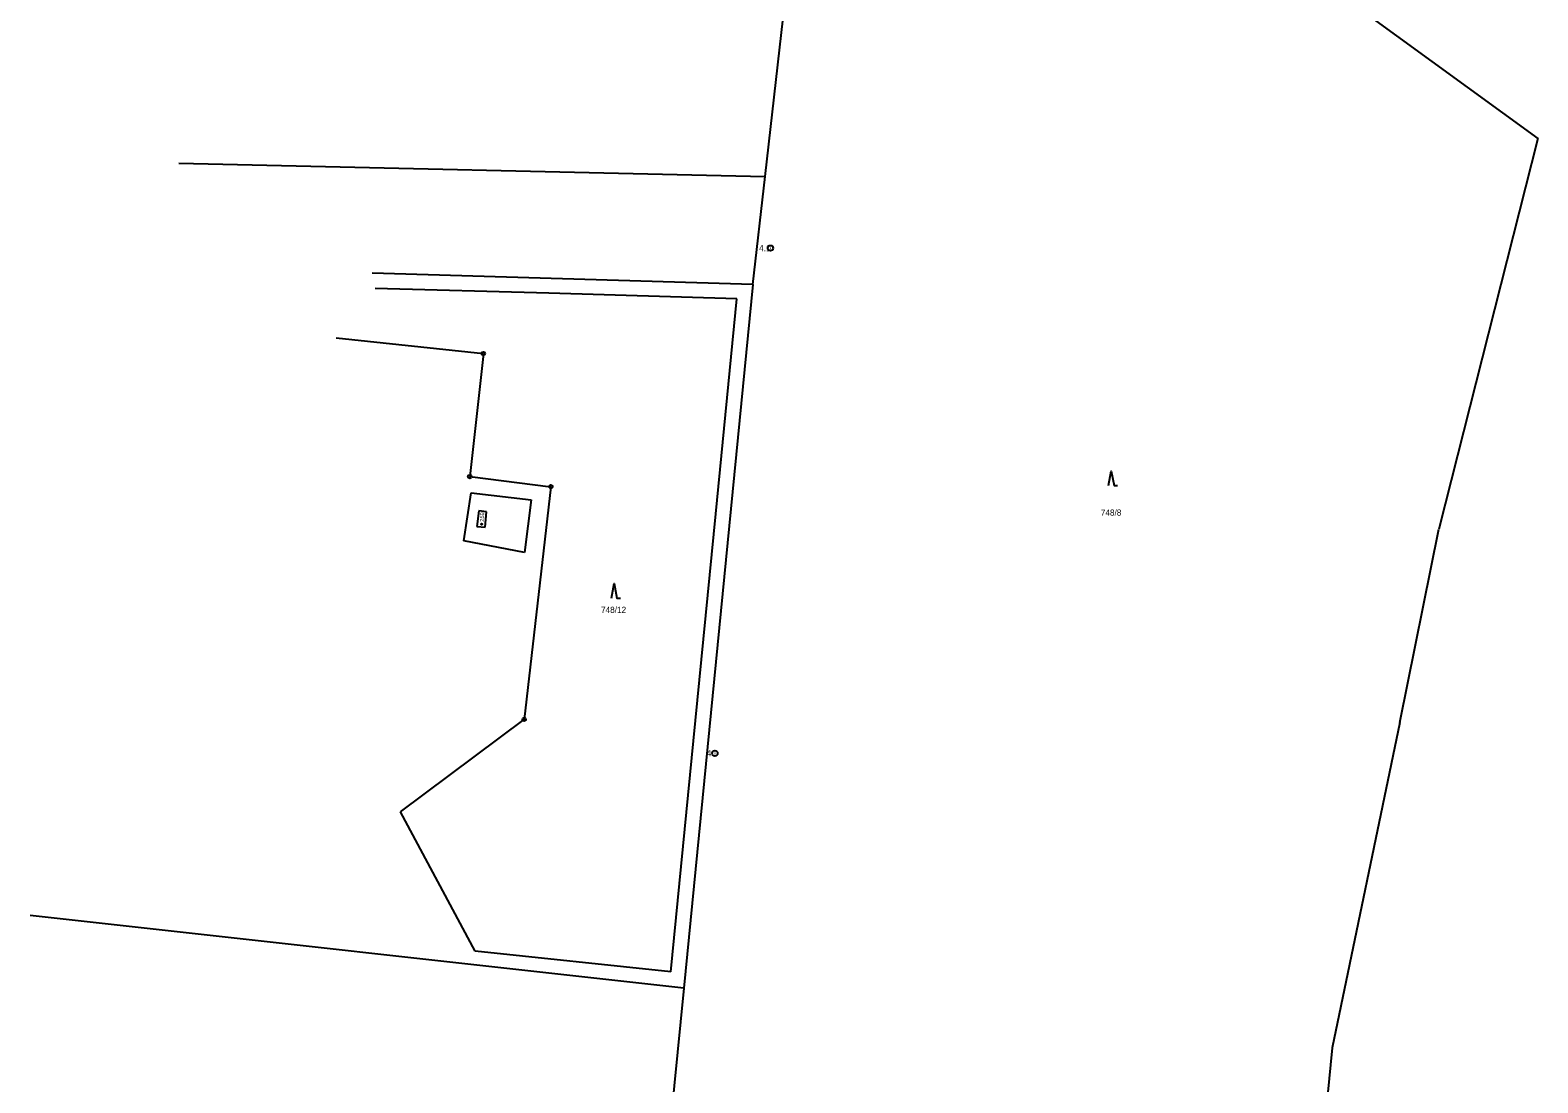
# Model space of a CAD drawing. Extents: x -749173 to -746119, y -1132678 to -1130338.
# Drawn here: x -749172.6 to -748755.2, y -1131498.5 to -1131207.1 of the extents above; entities that cross this region are included whole.
import ezdxf

# ---------------------------------------------------------------- set-up
doc = ezdxf.new("R2010")
doc.units = 0
for name, color, linetype in [('Vrstva 1', 7, 'Continuous'), ('Vrstva 17', 7, 'Continuous'), ('Vrstva 18', 7, 'Continuous'), ('Vrstva 19', 7, 'Continuous'), ('Vrstva 24', 7, 'Continuous'), ('Vrstva 25', 7, 'Continuous'), ('Vrstva 3', 7, 'Continuous'), ('Vrstva 37', 7, 'Continuous'), ('Vrstva 4', 7, 'Continuous'), ('Vrstva 6', 7, 'Continuous')]:
    doc.layers.add(name, color=color, linetype=linetype)

msp = doc.modelspace()

# ---------------------------------------------------------------- linework, layer by layer
at = {"layer": 'Vrstva 1'}
for p, q in [((-749029.04, -1131279.89), (-749077.14, -1131278.59)), ((-748976.99, -1131281.46), (-749029.04, -1131279.89)), ((-748982.77, -1131340.98), (-748976.99, -1131281.46)), ((-749087.88, -1131292.27), (-749047.14, -1131296.58)), ((-749047.14, -1131296.58), (-749050.91, -1131330.66)), ((-749050.91, -1131330.66), (-749028.43, -1131333.45)), ((-749028.43, -1131333.45), (-749035.85, -1131397.87)), ((-748988.95, -1131403.8), (-748982.77, -1131340.98)), ((-749070.08, -1131423.45), (-749035.85, -1131397.87)), ((-748995.26, -1131467.76), (-748988.95, -1131403.8)), ((-749049.41, -1131462.03), (-749070.08, -1131423.45)), ((-748995.26, -1131467.76), (-749049.41, -1131462.03))]:
    msp.add_line(p, q, dxfattribs=at)
for points in [[(-748972.5, -1131277.51), (-749077.9, -1131274.34)], [(-748972.5, -1131277.51), (-748991.61, -1131472.25)], [(-749052.58, -1131348.4), (-749050.53, -1131335.16)], [(-749050.53, -1131335.16), (-749033.9, -1131337.13)], [(-749033.9, -1131337.13), (-749035.71, -1131351.66)], [(-749035.71, -1131351.66), (-749052.58, -1131348.4)], [(-748991.61, -1131472.25), (-749172.64, -1131452.18)]]:
    msp.add_lwpolyline(points, dxfattribs=at)
at = {"layer": 'Vrstva 24'}
for p, q in [((-748967.69, -1131267.41), (-748967.59, -1131267.41)), ((-749047.19, -1131296.58), (-749047.09, -1131296.58)), ((-749050.96, -1131330.66), (-749050.86, -1131330.66)), ((-749028.48, -1131333.45), (-749028.38, -1131333.45)), ((-749035.9, -1131397.87), (-749035.8, -1131397.87)), ((-748983.09, -1131407.26), (-748982.99, -1131407.26))]:
    msp.add_line(p, q, dxfattribs=at)
for centre, radius in [((-748967.64, -1131267.41), 0.756), ((-749047.14, -1131296.58), 0.499), ((-749050.91, -1131330.66), 0.499), ((-749028.43, -1131333.45), 0.499), ((-749035.85, -1131397.87), 0.499), ((-748983.04, -1131407.26), 0.756)]:
    msp.add_circle(centre, radius, dxfattribs=at)
at = {"layer": 'Vrstva 25'}
for points in [[(-748874.01, -1131333.13), (-748873.26, -1131329.13), (-748872.51, -1131333.13), (-748871.51, -1131333.13)], [(-749011.66, -1131364.27), (-749010.91, -1131360.27), (-749010.16, -1131364.27), (-749009.16, -1131364.27)]]:
    msp.add_lwpolyline(points, dxfattribs=at)
msp.add_circle((-749047.63, -1131343.84), 0.175, dxfattribs=at)
at = {"layer": 'Vrstva 3'}
for points in [[(-749048.39, -1131340.17), (-749048.95, -1131344.46)], [(-749046.31, -1131340.38), (-749048.39, -1131340.17)], [(-749046.68, -1131344.63), (-749046.31, -1131340.38)], [(-749048.95, -1131344.46), (-749046.68, -1131344.63)]]:
    msp.add_lwpolyline(points, dxfattribs=at)
at = {"layer": 'Vrstva 37'}
msp.add_circle((-749047.63, -1131343.84), 0.175, dxfattribs=at)
at = {"layer": 'Vrstva 4'}
for points in [[(-749048.39, -1131340.17), (-749048.95, -1131344.46)], [(-749046.31, -1131340.38), (-749048.39, -1131340.17)], [(-749046.68, -1131344.63), (-749046.31, -1131340.38)], [(-749048.95, -1131344.46), (-749046.68, -1131344.63)]]:
    msp.add_lwpolyline(points, dxfattribs=at)
at = {"layer": 'Vrstva 6'}
for points in [[(-748969.1, -1131247.59), (-748950.63, -1131084.8)], [(-748823.65, -1131187.26), (-748755.15, -1131237.08)], [(-748755.15, -1131237.08), (-748782.58, -1131345.17)], [(-749131.48, -1131243.86), (-748969.1, -1131247.59)], [(-748972.5, -1131277.51), (-748969.1, -1131247.59)], [(-748793.36, -1131398.73), (-748782.58, -1131345.17)], [(-748793.36, -1131398.73), (-748812.12, -1131488.8)], [(-748991.61, -1131472.25), (-749007.71, -1131634.49)], [(-748812.12, -1131488.8), (-748821.02, -1131580.29)]]:
    msp.add_lwpolyline(points, dxfattribs=at)

# ---------------------------------------------------------------- texts
at = {"layer": 'Vrstva 17'}
for s, p in [('4.1', (-748970.79, -1131268.26)), ('4', (-748985.31, -1131408.11))]:
    msp.add_text(s, height=1.7, dxfattribs=at).set_placement(p)
at = {"layer": 'Vrstva 18'}
for s, p in [('748/8', (-748876.16, -1131341.47)), ('748/12', (-749014.56, -1131368.38))]:
    msp.add_text(s, height=1.7, dxfattribs=at).set_placement(p)
at = {"layer": 'Vrstva 19'}
msp.add_text('259', height=1.14, rotation=88.7822, dxfattribs=at).set_placement((-749046.96, -1131343.16))

doc.saveas('drawing.dxf')
